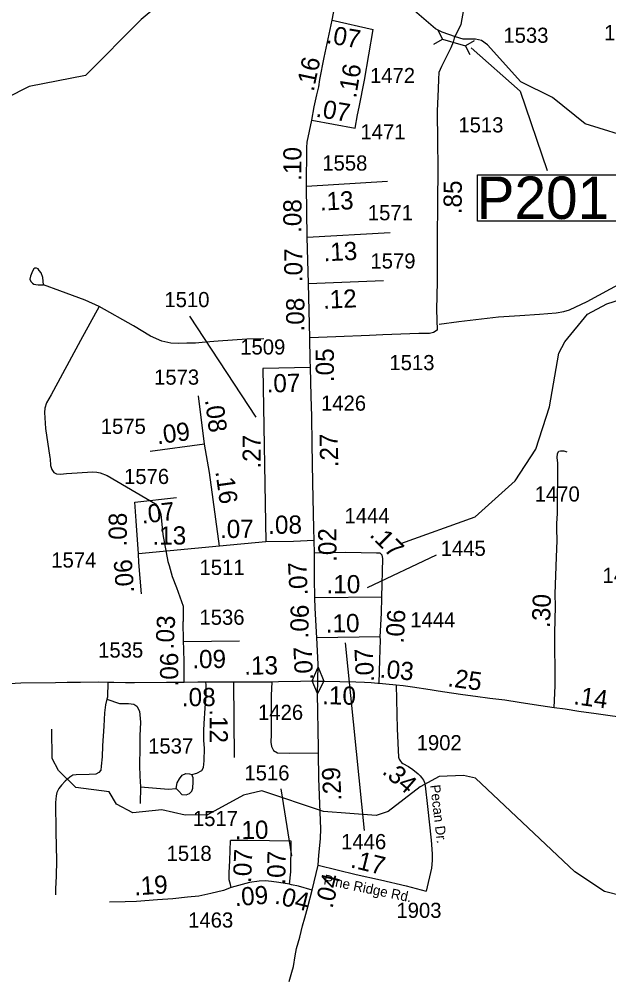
# Model space of a CAD drawing. Extents: x 2290615 to 2522933, y 819489 to 1012715.
# Drawn here: x 2381004 to 2385868, y 981353 to 989250 of the extents above; entities that cross this region are included whole.
import ezdxf

# ---------------------------------------------------------------- set-up
doc = ezdxf.new("R2010")
doc.units = 0
for name, color, linetype in [('Exist Hydrographic Creek Single Shore', 7, 'Continuous'), ('Exist Hydrographic Misc Water Feature', 7, 'Continuous'), ('Exist Road Non-System Type 51', 7, 'Continuous'), ('Exist Road Primary US Attributed', 7, 'Continuous'), ('Exist Road Primary US Mileage Hundredths English Label', 7, 'Continuous'), ('Exist Road Secondary Mileage Hundredths English Label', 7, 'Continuous'), ('Exist Road Secondary Mileage Tenths English Label', 7, 'Continuous'), ('Exist Road Secondary Structure Pipe CELL', 7, 'Continuous'), ('Exist Road Secondary Structure Pipe Number Label', 7, 'Continuous'), ('Exist Road Secondary Type 51 Attributed', 7, 'Continuous'), ('Exist Road Secondary Type 51 Label', 7, 'Continuous'), ('Exist Road Secondary Type 51 Number Label', 7, 'Continuous')]:
    doc.layers.add(name, color=color, linetype=linetype)

msp = doc.modelspace()

# ---------------------------------------------------------------- linework, layer by layer
at = {"layer": 'Exist Hydrographic Creek Single Shore'}
for points in [[(2382901.4, 989993.1), (2382011.5, 989247.3), (2381551.4, 988785.1), (2381085.5, 988693.8), (2379935.4, 988111.3), (2379461.5, 988039.4), (2379118.4, 988110.5), (2378346.4, 988508.8), (2378120.4, 988588.2), (2377851.4, 988777.3), (2377776.4, 988774.3)], [(2384602.6, 989105.1), (2384494.4, 989142.9), (2384438.4, 989170.3), (2384226.5, 989351.6)], [(2386871.5, 987812.4), (2386846.4, 987837.6), (2386528.4, 987900.1), (2386233.5, 988170.3), (2386099.4, 988253.3), (2385672.5, 988386.8), (2385403.5, 988602.3), (2385143.5, 988732.7), (2384865.9, 989038.6), (2384816.4, 989072.5), (2384769.4, 989084.2), (2384667.8, 989085.5), (2384602.6, 989105.1)], [(2385982.6, 982011), (2385831.6, 982050.7), (2385587.6, 982211.5), (2384769.5, 982985.3), (2384669.6, 983007.5), (2384469.5, 982999.3), (2384311.6, 982914.1), (2384048.5, 982709.4), (2383948.6, 982675.8), (2383514.5, 982710.6), (2383004.6, 982879.9), (2382854.5, 982844.3), (2382556.5, 982680.9), (2382373.6, 982680), (2382181.5, 982724.6), (2381940.6, 982698.3), (2381806.7, 982771.6), (2381746.6, 982870.9), (2381470.6, 982908.8), (2381327.7, 983047.4), (2381275.6, 983146.9), (2381272.5, 983389.8)]]:
    msp.add_lwpolyline(points, dxfattribs=at)
at = {"layer": 'Exist Hydrographic Misc Water Feature'}
msp.add_lwpolyline([(2384151.1, 984921), (2384765.6, 985142.1), (2385095.5, 985438), (2385266.5, 985701.2), (2385378.5, 986050.5), (2385456.4, 986493.5), (2385504.6, 986587.5), (2385693.4, 986815.2), (2385850.5, 986900.5), (2386174.5, 987002.4), (2386614.5, 987082.9), (2386728.5, 987261.6), (2386740.4, 987642.9), (2386781.4, 987729.9), (2386871.5, 987812.4)], dxfattribs=at)
at = {"layer": 'Exist Road Non-System Type 51'}
msp.add_line((2382003.5, 982914.4), (2382003, 982776.4), dxfattribs=at)
for points in [[(2381206, 987056.7), (2381199.3, 987118.6), (2381184.7, 987156.5), (2381168.5, 987176.2), (2381160.2, 987188.1), (2381146.2, 987193.9), (2381134.3, 987195.6), (2381126.3, 987189.7), (2381112.6, 987169.5), (2381097.1, 987127.3), (2381091.5, 987103.2), (2381099.7, 987083.3), (2381113.9, 987069.5), (2381126, 987061.6), (2381142.1, 987059.9), (2381160, 987056), (2381206, 987056.7)], [(2381206, 987056.7), (2381199.3, 987118.6), (2381184.7, 987156.5), (2381168.5, 987176.2), (2381160.2, 987188.1), (2381146.2, 987193.9), (2381134.3, 987195.6), (2381126.3, 987189.7), (2381112.6, 987169.5), (2381097.1, 987127.3), (2381091.5, 987103.2), (2381099.7, 987083.3), (2381113.9, 987069.5), (2381126, 987061.6), (2381142.1, 987059.9), (2381160, 987056), (2381206, 987056.7)], [(2384469.8, 986732), (2384629.6, 986754.2), (2384959, 986792.5), (2385134.9, 986802.8), (2385296.7, 986815), (2385434.5, 986826.7), (2385496.2, 986837.6), (2385544.2, 986850.2), (2385689.2, 986918.2), (2385977.1, 987076), (2386173.6, 987178.5)], [(2384469.8, 986732), (2384629.6, 986754.2), (2384959, 986792.5), (2385134.9, 986802.8), (2385296.7, 986815), (2385434.5, 986826.7), (2385496.2, 986837.6), (2385544.2, 986850.2), (2385689.2, 986918.2), (2385977.1, 987076), (2386173.6, 987178.5)], [(2381664.3, 986876.8), (2381549.7, 986929.3), (2381338.7, 987008.5), (2381206, 987056.7)], [(2381664.3, 986876.8), (2381549.7, 986929.3), (2381338.7, 987008.5), (2381206, 987056.7)], [(2381664.3, 986876.8), (2381510.1, 986598.7), (2381268.2, 986149.7), (2381228.9, 986083), (2381215.5, 986038.8), (2381212, 986002.9), (2381221.8, 985871), (2381257.3, 985631.7), (2381259.1, 985621.6), (2381263.8, 985565.7), (2381272.4, 985531.6), (2381288.6, 985507.9), (2381310.7, 985496.2), (2381344.7, 985494.8), (2381394.8, 985499.4), (2381610.6, 985512.3), (2381644.5, 985510.7), (2381672.5, 985505.1), (2381730.8, 985483.8), (2382127.3, 985250), (2382162.4, 985197.3), (2382171.8, 985164.4), (2382189.9, 984996.6), (2382230.3, 984774.5), (2382240.7, 984740.7), (2382265.9, 984649.1), (2382303.1, 984557.6), (2382355.9, 984404.8), (2382355.8, 984278.3)], [(2383023.1, 986610.9), (2382881.7, 986608.1), (2382646, 986591.8), (2382540.2, 986582.4), (2382458.2, 986575.4), (2382386.2, 986574.5), (2382320.4, 986573.6), (2382256.2, 986576.7), (2382180.2, 986591.6), (2382087.6, 986632.4), (2381948.4, 986718.6), (2381664.3, 986876.8)], [(2385444.9, 985170.8), (2385446.5, 985588.6), (2385441.5, 985628.9), (2385444.8, 985664.2), (2385454.9, 985684.4), (2385470, 985686.1), (2385496.9, 985686.1), (2385520.4, 985677.7)], [(2383419.8, 983787.7), (2383470.9, 983900.5), (2383517.2, 983785.5), (2383464.1, 983683.2), (2383419.8, 983787.7)], [(2381736, 983778), (2381731.5, 983654.6), (2381727.5, 983636.1)], [(2382427.8, 983016.3), (2382470.2, 983027.5), (2382510.4, 983047.6), (2382525.2, 983074.1), (2382531.2, 983129.2), (2382532.7, 983232.7), (2382528.2, 983297.1), (2382528.2, 983379), (2382531.2, 983437), (2382538.7, 983562.6), (2382546.1, 983667.9), (2382545.4, 983751.3), (2382543.8, 983779.8)], [(2383087, 983781.3), (2383084, 983666.7), (2383084, 983425.5), (2383082.5, 983345.1), (2383079.5, 983281.1), (2383085.5, 983246.8), (2383101.8, 983212.6), (2383136.1, 983193.2), (2383235.7, 983190.2), (2383474.2, 983193.4)], [(2381727.5, 983636.1), (2381717.5, 983589.2), (2381708.6, 983523), (2381701.9, 983414.3), (2381690.7, 983250.9), (2381687.7, 983160.1), (2381679.5, 983083.1), (2381677.3, 983050.3), (2381661.6, 983031), (2381636.4, 983017.6), (2381580.6, 983014.6), (2381474.9, 983012.4), (2381446.1, 983010.3), (2381421.6, 982993.9), (2381382.9, 982961.1), (2381352.4, 982926.2), (2381332.3, 982898.6), (2381314.5, 982865.4), (2381310.1, 982838.6), (2381304.1, 982783.5), (2381305.6, 982542.7), (2381313, 982305.6), (2381310.1, 982177.1), (2381303.4, 982070.7), (2381303.4, 982020.9)], [(2381727.5, 983636.1), (2381832.7, 983602.4), (2381904.9, 983600.2), (2381951, 983595), (2381975.6, 983578.6), (2381996.9, 983538.1), (2382004.3, 983446.6), (2381999.8, 983334.9), (2381998.3, 983238.1), (2381997.6, 983088.2), (2382000.6, 983002.6), (2382003.5, 982914.4)], [(2382299.5, 982900.3), (2382308.1, 982946.3), (2382325.2, 982979.1), (2382349.7, 983008.9), (2382379.5, 983022.3), (2382409.2, 983020), (2382427.8, 983016.3)], [(2382299.5, 982900.3), (2382322.2, 982876.4), (2382344.5, 982850.3), (2382381, 982848.1), (2382410, 982858.5), (2382427.8, 982876.4), (2382436.8, 982901.7), (2382440.5, 982954.5), (2382438.3, 982988.8), (2382427.8, 983016.3)], [(2382003.5, 982914.4), (2382236.3, 982894.3), (2382299.5, 982900.3)]]:
    msp.add_lwpolyline(points, dxfattribs=at)
at = {"layer": 'Exist Road Primary US Attributed'}
for points in [[(2380925.3, 983766.8), (2381019, 983772.7), (2381304.7, 983775.7), (2381399.2, 983777), (2381509.3, 983777), (2381655.1, 983780), (2381736, 983778), (2381785.9, 983777), (2381880.4, 983774.8), (2381956.3, 983774.8), (2382219.2, 983777.8), (2382318.8, 983777), (2382363.8, 983777)], [(2382363.8, 983777), (2382478, 983779.3), (2382543.8, 983779.8), (2382773.1, 983780.8)], [(2382773.1, 983780.8), (2382860.6, 983779.9), (2382995.3, 983779.9), (2383087, 983781.3), (2383143, 983783.6), (2383323.7, 983785.9), (2383419.8, 983787.7), (2383435.5, 983788), (2383467.7, 983786.9)], [(2383467.7, 983786.9), (2383517.2, 983785.5), (2383781.4, 983781.3), (2383851.3, 983777.6), (2383906.6, 983774.7), (2383961.7, 983769.5), (2383973.6, 983768.7)], [(2383973.6, 983768.7), (2384027.9, 983762.8), (2384114.9, 983754.6)], [(2384114.9, 983754.6), (2384172.9, 983748.6), (2384249.6, 983738.2), (2384394.3, 983715.4), (2384459, 983706.4), (2384569.9, 983689.3), (2384663, 983676), (2384767.1, 983661.9), (2384886.2, 983646.2), (2385008.9, 983631.3), (2385127.9, 983611.2), (2385253.1, 983592.6), (2385416.6, 983569.2)], [(2385416.6, 983569.2), (2385506.8, 983556.1), (2385621.4, 983539), (2385763.7, 983519.8), (2385879, 983501.2), (2386000.3, 983485.6), (2386127.3, 983464.8)]]:
    msp.add_lwpolyline(points, dxfattribs=at)
at = {"layer": 'Exist Road Secondary Structure Pipe CELL'}
for p, q in [((2384458.5, 989159.5), (2384496.1, 989085.2)), ((2384424, 989043.6), (2384496.1, 989085.2)), ((2384496.1, 989085.2), (2384686.2, 989028.6)), ((2384758.4, 989070.2), (2384686.2, 989028.6)), ((2384723.9, 988954.3), (2384686.2, 989028.6))]:
    msp.add_line(p, q, dxfattribs=at)
at = {"layer": 'Exist Road Secondary Structure Pipe Number Label'}
msp.add_lwpolyline([(2384732.2, 989013.6), (2385137, 988654.5), (2385358.9, 988001.7)], dxfattribs=at)
msp.add_lwpolyline([(2384784.6, 987965.1), (2386050.8, 987965.1), (2386050.8, 987581.2), (2384784.6, 987581.2)], close=True, dxfattribs=at)
at = {"layer": 'Exist Road Secondary Type 51 Attributed'}
for p, q in [((2383373, 987870.2), (2384042.6, 987911.3)), ((2383379.2, 987449.5), (2383373, 987870.2)), ((2383379.2, 987449.5), (2384064.5, 987487.9)), ((2383389.6, 987067.3), (2383379.2, 987449.5)), ((2383389.6, 987067.3), (2384010, 987091.8)), ((2383401.5, 986619.5), (2383389.6, 987067.3)), ((2382532.8, 985742.5), (2382482.2, 986140.2)), ((2382532.8, 985742.5), (2382085.5, 985681.5)), ((2382656.9, 984898.6), (2381988.2, 984836.5)), ((2383982.3, 984151.7), (2383460.1, 984142.9)), ((2382360.3, 984114.1), (2382821.5, 984118.7)), ((2382773.1, 983780.8), (2382776.3, 983155.3))]:
    msp.add_line(p, q, dxfattribs=at)
for points in [[(2383585.5, 989242.7), (2383613.1, 989386.7), (2383626.9, 989446.6), (2383651.1, 989569.2), (2383671.8, 989652.2), (2383702.8, 989799), (2383714.2, 989857.1)], [(2384669.4, 989330.2), (2384647.6, 989205), (2384592.5, 989092.5), (2384584.4, 989059.1), (2384566, 989011.9), (2384487.8, 988857.8), (2384465.9, 988809.5), (2384462.5, 988755.3), (2384460.2, 988673.6), (2384452.2, 988491.1), (2384455.6, 988239.4), (2384456.8, 988025.6), (2384454.4, 987724.3), (2384452.1, 987443.8), (2384451, 987081.3), (2384447.5, 986853.8), (2384451.5, 986683.4), (2384421.6, 986662.7), (2384390, 986655.8), (2384299.9, 986654.6), (2384005, 986644.3), (2383894.5, 986639.7), (2383615.3, 986627.6), (2383401.5, 986619.5)], [(2383417.6, 988414.9), (2383437.2, 988525.5), (2383459, 988626.3), (2383475.1, 988690.8), (2383484.4, 988753), (2383518.8, 988933.4), (2383585.5, 989242.7)], [(2383585.5, 989242.7), (2383924.2, 989164.5)], [(2383774.4, 988349), (2383793.8, 988459.4), (2383808.8, 988522.8), (2383851.4, 988747), (2383924.2, 989164.5)], [(2383373, 987870.2), (2383376.6, 988189.4), (2383379.1, 988233.3), (2383417.6, 988414.9)], [(2383417.6, 988414.9), (2383774.4, 988349)], [(2383406, 986374.9), (2383404, 986433.8), (2383401.5, 986619.5)], [(2383406, 986374.9), (2383015.3, 986366.5)], [(2383015.3, 986366.5), (2383038.1, 984936.7)], [(2383436.9, 984945.6), (2383434.7, 985046), (2383427.7, 985422), (2383420.8, 985745), (2383418.5, 985971.4), (2383413.9, 986136.9), (2383406, 986374.9)], [(2382656.9, 984898.6), (2382573, 985507.6), (2382532.8, 985742.5)], [(2381958.4, 985262.3), (2382300.8, 985302.7)], [(2381988.2, 984836.5), (2381969.7, 985108.4), (2381958.4, 985262.3)], [(2385416.6, 983569.2), (2385425, 983746.2), (2385425, 983880.6), (2385421.6, 984062.1), (2385423.3, 984184.8), (2385428.2, 984400.8), (2385426.5, 984506.7), (2385436.5, 984810.1), (2385441.5, 984946.3), (2385439.8, 985043.7), (2385439.8, 985087.4), (2385444.9, 985170.8)], [(2383038.1, 984936.7), (2382656.9, 984898.6)], [(2383436.9, 984945.6), (2383265.9, 984939.6), (2383038.1, 984936.7)], [(2383439.3, 984843.3), (2383436.9, 984945.6)], [(2382012.3, 984507.4), (2381991.6, 984764), (2381988.2, 984836.5)], [(2383995.5, 984477.6), (2384002.9, 984798.4), (2383997.2, 984824.9), (2383981.1, 984841), (2383952.3, 984842.2), (2383697.9, 984847.9), (2383519.5, 984845.6), (2383439.3, 984843.3)], [(2383443.2, 984472.2), (2383439.4, 984633), (2383439.3, 984843.3)], [(2383995.5, 984477.6), (2383443.2, 984472.2)], [(2383460.1, 984142.9), (2383445.1, 984388.8), (2383443.2, 984472.2)], [(2383982.3, 984151.7), (2383993.8, 984345.7), (2383995.5, 984477.6)], [(2382360.3, 984114.1), (2382355.8, 984278.3)], [(2383467.7, 983786.9), (2383471.6, 983926.5), (2383460.1, 984142.9)], [(2383973.6, 983768.7), (2383978.8, 983961.7), (2383983.4, 984126.4), (2383982.3, 984151.7)], [(2382363.8, 983777), (2382364.9, 983806.8), (2382366.1, 983848.2), (2382366.1, 983935.7), (2382361.5, 984053.1), (2382360.3, 984114.1)], [(2383470.1, 982265.5), (2383476.3, 982350.3), (2383484.3, 982429.7), (2383490.1, 982487.3), (2383491.2, 982566.8), (2383486.6, 982704.5), (2383476.3, 982982.8), (2383474.2, 983193.4), (2383474.4, 983233.3), (2383464.1, 983683.2), (2383467.7, 983786.9)], [(2384114.9, 983754.6), (2384121.8, 983392.4), (2384133.7, 983158.6), (2384138.3, 983141.8), (2384148.8, 983123.9), (2384158.5, 983113.4), (2384169, 983105.2), (2384215, 983080.3), (2384251.2, 983055.1), (2384295.1, 983021.6), (2384311.8, 983003.5), (2384322.2, 982990.8), (2384339.4, 982967.6), (2384347.7, 982950.4), (2384353.6, 982920.5), (2384371.5, 982749.9), (2384403.3, 982472.7), (2384411.6, 982360.8), (2384410.2, 982304.9), (2384404.7, 982243.4), (2384359.9, 982052.6)], [(2382753, 982081.5), (2382746.4, 982106.8), (2382737.6, 982146.5), (2382737.6, 982202.3), (2382742, 982305.1), (2382746.1, 982469.5)], [(2383248.2, 982465.1), (2382890.2, 982469.5), (2382746.1, 982469.5)], [(2383233.7, 982109.7), (2383243.9, 982211.1), (2383245.3, 982297.7), (2383246.8, 982366.7), (2383248.2, 982465.1)], [(2383419.7, 982061.5), (2383470.1, 982265.5)], [(2383470.1, 982265.5), (2383783.2, 982191.1), (2383984.4, 982145.2), (2384196.4, 982095.2), (2384319.2, 982062.8), (2384359.9, 982052.6)], [(2382753, 982081.5), (2382689.3, 982058.3), (2382585.7, 982033.6), (2382487.4, 982010.1), (2382393.4, 982001.3), (2382271.7, 981989.6), (2382145.5, 981979.3), (2381971.2, 981967.6), (2381877.3, 981964.6), (2381748.4, 981960.3)], [(2383233.7, 982109.7), (2383145.6, 982122.9), (2383085.5, 982133.2), (2383035.6, 982137.6), (2382982.8, 982136.1), (2382903.5, 982122.9), (2382753, 982081.5)], [(2383419.7, 982061.5), (2383308.5, 982092.1), (2383251.3, 982105.3), (2383233.7, 982109.7), (2383233.7, 982109.7)], [(2383232.1, 981307.8), (2383254.1, 981384.2), (2383267.3, 981431.5), (2383281.9, 981518.9), (2383293, 981579.7), (2383318.7, 981673), (2383342.3, 981766.4), (2383359.8, 981831.9), (2383384.7, 981922.9), (2383419.7, 982061.5)]]:
    msp.add_lwpolyline(points, dxfattribs=at)
at = {"layer": 'Exist Road Secondary Type 51 Number Label'}
for p, q in [((2382960, 985965.3), (2382412.6, 986797)), ((2383877.1, 984557.7), (2384445.8, 984827.9)), ((2383692.3, 984102.7), (2383848.7, 982553)), ((2383254.1, 982344.8), (2383164, 982897.2))]:
    msp.add_line(p, q, dxfattribs=at)

# ---------------------------------------------------------------- texts
at = {"layer": 'Exist Road Primary US Mileage Hundredths English Label'}
for s, rotation, p in [('.13', 0.70787, (2382861.1, 983838.9)), ('.03', 354.64061, (2383973.9, 983816)), ('.25', 352.26619, (2384533.4, 983744.1)), ('.08', 0.42524, (2382346.4, 983578.3)), ('.10', 359.09004, (2383502.4, 983594.9)), ('.14', 352.32244, (2385572.3, 983596.1))]:
    msp.add_text(s, height=150, rotation=rotation, dxfattribs=at).set_placement(p)
at = {"layer": 'Exist Road Secondary Mileage Hundredths English Label'}
for s, rotation, p in [('.85', 89.55765, (2384653.8, 987638.8)), ('.08', 277.2468, (2382536.8, 986107.6)), ('.09', 7.77422, (2382144.9, 985740)), ('.16', 277.84069, (2382622.3, 985516.4)), ('.07', 6.72546, (2382018.2, 985084.7)), ('.08', 89.66213, (2381891.4, 984896.8)), ('.17', 314.98105, (2383887.7, 984986.3)), ('.06', 94.39538, (2381953.5, 984517.8)), ('.06', 89.20311, (2383389.6, 984137.7)), ('.06', 86.60377, (2384175.1, 984094.1)), ('.03', 87.1739, (2382277.9, 984046.1)), ('.06', 90, (2382316.1, 983742.1)), ('.12', 270.29686, (2382574.2, 983553.4)), ('.19', 3.84415, (2381955.6, 982016.6)), ('.04', 76.13007, (2383586.9, 981904.4))]:
    msp.add_text(s, height=150, rotation=rotation, dxfattribs=at).set_placement(p)
at = {"layer": 'Exist Road Secondary Mileage Tenths English Label'}
for s, rotation, p in [('.07', 350.54229, (2383531.1, 989053.8)), ('.16', 78.17446, (2383432.8, 988647.2)), ('.16', 80.73816, (2383782.7, 988592.8)), ('.07', 350.57997, (2383445.6, 988445.7)), ('.10', 89.82161, (2383332.3, 987915.5)), ('.13', 2.56069, (2383486.8, 987669.5)), ('.08', 89.82161, (2383332.3, 987485.2)), ('.13', 2.56069, (2383517.4, 987251)), ('.07', 89.82161, (2383340.1, 987078.4)), ('.12', 2.56069, (2383513.1, 986859.1)), ('.08', 89.82161, (2383355.8, 986671.6)), ('.05', 89.82161, (2383599.6, 986253.5)), ('.07', 1.24532, (2383046.3, 986167.9)), ('.27', 90.07498, (2382997.3, 985539.9)), ('.27', 91.22249, (2383637, 985552.9)), ('.08', 0.72125, (2383058.8, 985000.6)), ('.07', 0.72125, (2382661.4, 984966)), ('.13', 0.72125, (2382104, 984910.7)), ('.02', 90.73203, (2383622.9, 984771)), ('.07', 92.87812, (2383385.2, 984494.8)), ('.10', 359.96843, (2383539.2, 984511.3)), ('.30', 87.86743, (2385381.5, 984223.5)), ('.10', 1.20936, (2383534.3, 984185.9)), ('.09', 0.57193, (2382432.4, 983892.1)), ('.07', 92.87812, (2383429.8, 983796)), ('.07', 92.87812, (2383933, 983781.4)), ('.29', 92.87812, (2383663.3, 982801.5)), ('.34', 319.16918, (2383990.6, 983029.2)), ('.10', 1.12214, (2382782.7, 982480)), ('.07', 87.49068, (2382916.4, 982117.2)), ('.07', 89.05519, (2383198.3, 982105.1)), ('.17', 346.18509, (2383730.5, 982250.4)), ('.09', 4.29554, (2382785.1, 981928.2)), ('.04', 346.18509, (2383104.9, 981952.5))]:
    msp.add_text(s, height=150, rotation=rotation, dxfattribs=at).set_placement(p)
at = {"layer": 'Exist Road Secondary Structure Pipe Number Label'}
msp.add_text('P201', height=350, dxfattribs=at).set_placement((2384777.5, 987601))
at = {"layer": 'Exist Road Secondary Type 51 Label'}
for s, height, rotation, p in [('Pecan Dr.', 82.02, 276.68478, (2384394.3, 982926.6)), ('Pine Ridge Rd.', 82.021, 348.2479, (2383510.3, 982110.2))]:
    msp.add_text(s, height=height, rotation=rotation, dxfattribs=at).set_placement(p)
at = {"layer": 'Exist Road Secondary Type 51 Number Label'}
for s, p in [('1533', (2384998.1, 989054.5)), ('1440', (2385829.7, 989076.3)), ('1472', (2383897.7, 988721.9)), ('1513', (2384626.7, 988314.7)), ('1471', (2383818.9, 988257.6)), ('1558', (2383504.5, 988000)), ('1571', (2383880.2, 987589.6)), ('1579', (2383901.6, 987191.5)), ('1510', (2382201.9, 986872.7)), ('1509', (2382827.5, 986481.7)), ('1513', (2384058, 986352.6)), ('1573', (2382116.6, 986232.9)), ('1426', (2383493.5, 986018.1)), ('1575', (2381677, 985827)), ('1576', (2381868.9, 985413)), ('1470', (2385256.5, 985268.4)), ('1444', (2383687.8, 985089.3)), ('1445', (2384481.1, 984819.5)), ('1574', (2381268.8, 984722.9)), ('1511', (2382491.5, 984662.3)), ('1447', (2385815.9, 984596.7)), ('1536', (2382491.1, 984250.8)), ('1444', (2384230.3, 984229.8)), ('1535', (2381655.5, 983979.8)), ('1426', (2382974.5, 983466)), ('1902', (2384282.8, 983215.3)), ('1537', (2382067.7, 983188.2)), ('1516', (2382861.9, 982966)), ('1517', (2382437.2, 982589.6)), ('1446', (2383660, 982398.8)), ('1518', (2382220.1, 982301.7)), ('1903', (2384115.8, 981831.6)), ('1463', (2382397.9, 981751.5))]:
    msp.add_text(s, height=125, dxfattribs=at).set_placement(p)

doc.saveas('drawing.dxf')
